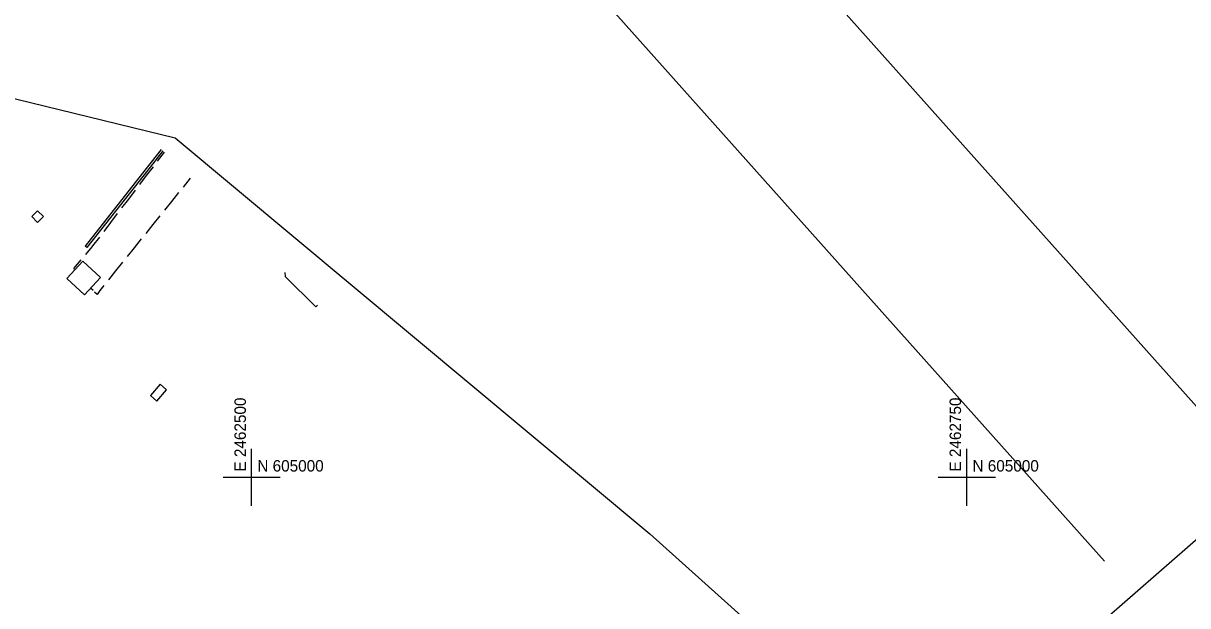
# Model space of a CAD drawing. Extents: x 2443269 to 2494951, y 591171 to 622130.
# Drawn here: x 2462420.2 to 2462827.2, y 604955.1 to 605158.7 of the extents above; entities that cross this region are included whole.
import ezdxf

# ---------------------------------------------------------------- set-up
doc = ezdxf.new("R2010")
doc.units = 0
for name, color, linetype in [('SURVEY - CONTROL - Grid', 7, 'Continuous'), ('SURVEY - CONTROL - Grid Text', 7, 'Continuous'), ('SURVEY - DRAINAGE - Area Shapes', 7, 'Continuous'), ('SURVEY - NON-TRANSPORTATION - Features', 7, 'Continuous'), ('SURVEY - PROPERTY - Property Lines', 7, 'Continuous'), ('SURVEY - PROPERTY - ROW Lines', 7, 'Continuous'), ('SURVEY - TRANSPORTATION - Features', 7, 'Continuous')]:
    doc.layers.add(name, color=color, linetype=linetype)

msp = doc.modelspace()

# ---------------------------------------------------------------- linework, layer by layer
at = {"layer": 'SURVEY - CONTROL - Grid'}
for p, q in [((2462500, 604990), (2462500, 605010)), ((2462750, 604990), (2462750, 605010)), ((2462490, 605000), (2462510, 605000)), ((2462740, 605000), (2462760, 605000))]:
    msp.add_line(p, q, dxfattribs=at)
at = {"layer": 'SURVEY - DRAINAGE - Area Shapes'}
for points in [[(2461699.802, 604946.811), (2461948.759, 605058.451), (2462209.695, 605140.681), (2462347.245, 605149.404), (2462473.247, 605118.739), (2462639.239, 604980.206), (2462813.204, 604824.031), (2462826.669, 604809.207), (2462512.785, 604538.294), (2462060.635, 604143.095), (2461848.299, 603959.822)], [(2461699.802, 604946.811), (2461948.759, 605058.451), (2462209.695, 605140.681), (2462347.245, 605149.404), (2462473.247, 605118.739), (2462639.239, 604980.206), (2462813.204, 604824.031), (2462826.669, 604809.207), (2462404.086, 604443.772), (2462278.014, 604331.283), (2462060.635, 604143.095), (2461831.285, 603941.863)]]:
    msp.add_lwpolyline(points, dxfattribs=at)
at = {"layer": 'SURVEY - NON-TRANSPORTATION - Features'}
for points in [[(2462468.411, 605114.666), (2462463.132, 605107.921), (2462441.754, 605080.808)], [(2462468.972, 605114.109), (2462463.752, 605107.435), (2462442.374, 605080.322), (2462441.754, 605080.808)], [(2462511.613, 605071.602), (2462511.771, 605070.178), (2462522.483, 605059.617), (2462523.05, 605060.201)]]:
    msp.add_lwpolyline(points, dxfattribs=at)
for points in [[(2462424.141, 605092.166), (2462425.172, 605093.198), (2462427.234, 605091.135), (2462425.172, 605089.073), (2462423.11, 605091.135)], [(2462440.983, 605075.529), (2462435.439, 605069.486), (2462441.587, 605063.846), (2462447.132, 605069.889)], [(2462466.823, 605026.622), (2462470.288, 605030.615), (2462468.073, 605032.537), (2462464.609, 605028.544)]]:
    msp.add_lwpolyline(points, close=True, dxfattribs=at)
at = {"layer": 'SURVEY - PROPERTY - Property Lines'}
msp.add_line((2462798.182, 604970.612), (2462492.718, 605312.918), dxfattribs=at)
msp.add_lwpolyline([(2462843.572, 605009.862), (2462837.149, 605017.06), (2462537.485, 605352.867)], dxfattribs=at)
at = {"layer": 'SURVEY - PROPERTY - ROW Lines'}
msp.add_line((2462832.634, 604980.177), (2461653.501, 603953.054), dxfattribs=at)
at = {"layer": 'SURVEY - TRANSPORTATION - Features'}
for p, q in [((2462469.409, 605113.672), (2462467.029, 605110.55)), ((2462465.542, 605108.599), (2462463.163, 605105.476)), ((2462463.163, 605105.476), (2462460.783, 605102.354)), ((2462478.539, 605104.568), (2462476.051, 605101.479)), ((2462459.296, 605100.403), (2462456.917, 605097.281)), ((2462474.497, 605099.548), (2462472.009, 605096.459)), ((2462456.917, 605097.281), (2462454.537, 605094.158)), ((2462472.009, 605096.459), (2462469.521, 605093.37)), ((2462453.05, 605092.207), (2462450.671, 605089.085)), ((2462467.967, 605091.439), (2462465.479, 605088.35)), ((2462450.671, 605089.085), (2462448.291, 605085.963)), ((2462465.479, 605088.35), (2462462.991, 605085.261)), ((2462446.804, 605084.011), (2462444.425, 605080.889)), ((2462461.437, 605083.331), (2462458.949, 605080.242)), ((2462444.185, 605080.575), (2462441.888, 605077.894)), ((2462444.425, 605080.889), (2462444.185, 605080.575)), ((2462458.949, 605080.242), (2462456.462, 605077.153)), ((2462440.292, 605076.03), (2462437.739, 605073.049)), ((2462454.907, 605075.222), (2462452.419, 605072.133)), ((2462437.739, 605073.049), (2462437.929, 605072.854)), ((2462438.047, 605072.732), (2462438.237, 605072.537)), ((2462438.237, 605072.537), (2462438.237, 605072.537)), ((2462452.419, 605072.133), (2462449.932, 605069.044)), ((2462444.567, 605065.301), (2462443.687, 605066.136)), ((2462443.687, 605066.136), (2462443.687, 605066.136)), ((2462448.377, 605067.113), (2462446.961, 605065.355)), ((2462445.996, 605063.945), (2462445.117, 605064.779)), ((2462446.961, 605065.355), (2462445.996, 605063.945)), ((2462445.996, 605063.945), (2462445.996, 605063.945))]:
    msp.add_line(p, q, dxfattribs=at)

# ---------------------------------------------------------------- texts
at = {"layer": 'SURVEY - CONTROL - Grid Text'}
for s, p in [('E 2462500', (2462498, 605002)), ('E 2462750', (2462748, 605002))]:
    msp.add_text(s, height=4, rotation=90, dxfattribs=at).set_placement(p)
for p in [(2462502, 605002), (2462752, 605002)]:
    msp.add_text('N 605000', height=4, dxfattribs=at).set_placement(p)

doc.saveas('drawing.dxf')
